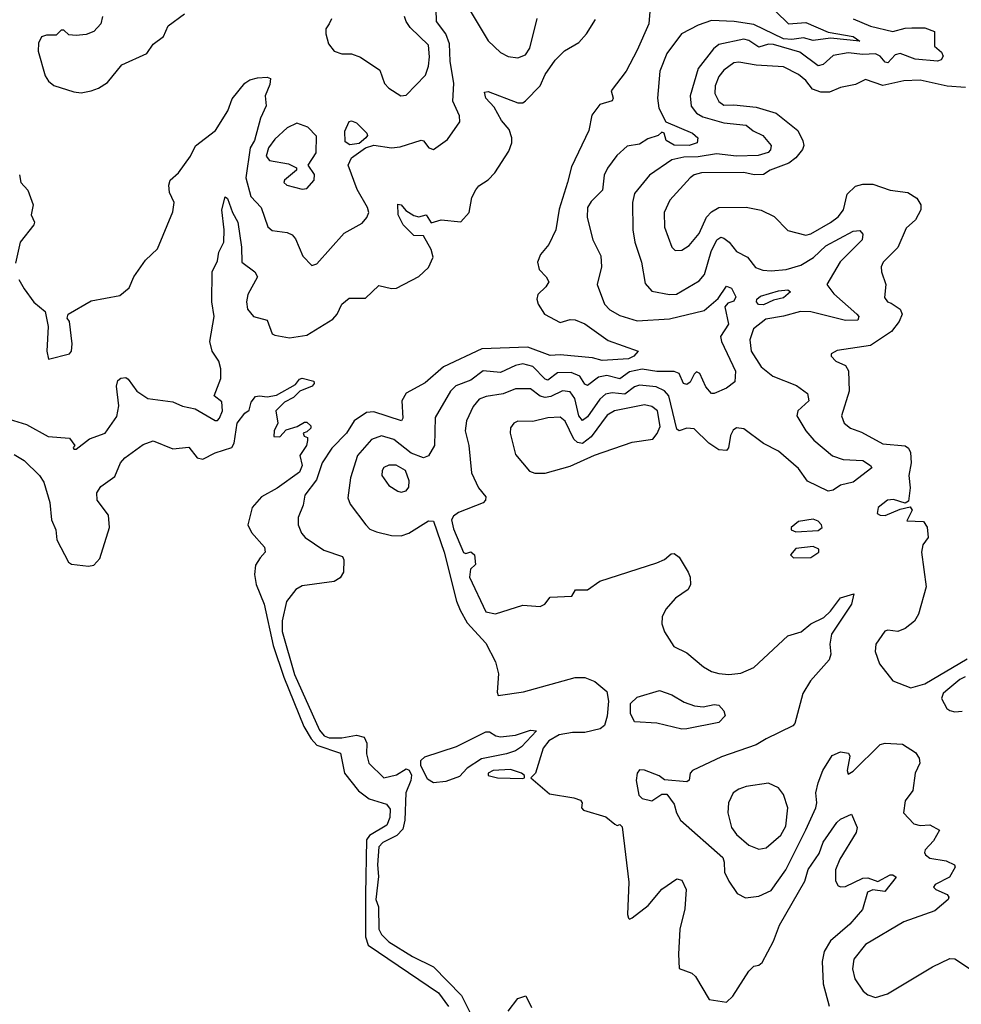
# Model space of a CAD drawing. Extents: x 1468344 to 1613994, y 525695 to 643861.
# Tile 290 of 427: x 1535317 to 1539111, y 610272 to 614242. Entities that reach past the tile are written whole.
import ezdxf

# ---------------------------------------------------------------- set-up
doc = ezdxf.new("R2010")
doc.units = 0

msp = doc.modelspace()

# ---------------------------------------------------------------- linework, layer by layer
at = {"layer": '0CON10XD'}
for points in [[(1535314, 613195), (1535335, 613156.7), (1535375, 613102.5), (1535420, 613065), (1535432.5, 613005), (1535426.7, 612905), (1535433.3, 612873.3), (1535517.5, 612895), (1535526, 612905), (1535529.2, 612935), (1535517.5, 613025), (1535508.3, 613038.3), (1535512.5, 613055), (1535605, 613108.8), (1535720.3, 613129.7), (1535758.8, 613161.2), (1535776.7, 613205), (1535825, 613272.5), (1535872.3, 613317.7), (1535935, 613467.5), (1535940, 613505), (1535920.8, 613545), (1535918.1, 613575), (1535923.1, 613595), (1535957.1, 613625), (1536005, 613691.4), (1536026.3, 613733.7), (1536106.2, 613795), (1536155.4, 613875), (1536173, 613923), (1536225, 613985.6), (1536245, 614000), (1536275, 614007.8), (1536315, 614010), (1536328, 614005), (1536325, 613980), (1536306, 613935), (1536311.1, 613895), (1536287.4, 613845), (1536264.1, 613755), (1536245.8, 613725), (1536228.5, 613605), (1536248.5, 613528.5), (1536290.6, 613485), (1536316.7, 613406.7), (1536335, 613392.5), (1536394.6, 613384.6), (1536415.8, 613375), (1536428.5, 613358.5), (1536458, 613288), (1536495, 613251.2), (1536515, 613258), (1536625, 613380.8), (1536697.9, 613422.1), (1536715.8, 613445), (1536724, 613465), (1536719.2, 613485), (1536676.9, 613556.9), (1536641.4, 613655), (1536655, 613684.7), (1536710.8, 613725), (1536745, 613735.5), (1536815, 613725.6), (1536850.7, 613729.3), (1536935, 613756.9), (1536945, 613753.8), (1536966.2, 613725), (1536985, 613719.2), (1537040.9, 613759.1), (1537090.5, 613829.5), (1537090, 613855), (1537063.1, 613913.1), (1537067, 613985), (1537051.7, 614075), (1537048.7, 614145), (1537034.8, 614185), (1536997.3, 614235), (1536995.9, 614285)], [(1537855.8, 614275), (1537851.7, 614225), (1537805, 614119.1), (1537761, 614035), (1537700, 613955), (1537708, 613925), (1537704, 613915), (1537655, 613900.6), (1537623.2, 613856.8), (1537610.4, 613795), (1537541.4, 613648.6), (1537524.1, 613585.9), (1537491.7, 613478.3), (1537477.3, 613395), (1537448.8, 613335), (1537416.5, 613295), (1537403.6, 613265), (1537410.6, 613235), (1537439.2, 613205), (1537449.2, 613185), (1537437.5, 613165), (1537405.5, 613134.5), (1537400.6, 613115), (1537406.9, 613095), (1537432.5, 613055), (1537495, 613020.8), (1537535, 613033.2), (1537555, 613031.6), (1537595, 613015.2), (1537689, 612949), (1537810, 612905), (1537791.4, 612885), (1537770, 612875), (1537665, 612868.3), (1537625, 612879.4), (1537495, 612890.5), (1537455, 612888.4), (1537365, 612921.5), (1537180, 612915), (1537025, 612842), (1536951.6, 612778.4), (1536874.1, 612735.9), (1536857.2, 612705), (1536861.5, 612635), (1536855.8, 612625), (1536745, 612661.6), (1536715, 612658.2), (1536665, 612625.3), (1536634.5, 612575), (1536575, 612514.2), (1536536.7, 612455), (1536513.6, 612386.4), (1536466.8, 612325), (1536459.3, 612285), (1536440, 612235), (1536439.4, 612205), (1536452.5, 612172.5), (1536467.1, 612155), (1536543.4, 612103.4), (1536617.7, 612077.7), (1536624, 612064), (1536622.5, 612015), (1536608.1, 611991.8), (1536585, 611977.4), (1536455, 611959.2), (1536429.4, 611945), (1536393.1, 611896.9), (1536375, 611818.8), (1536374.5, 611775.5), (1536425, 611601.9), (1536525, 611377.9), (1536544.7, 611355), (1536565, 611346.7), (1536615, 611346.3), (1536675, 611356.9), (1536705, 611348.9), (1536715.7, 611325.7), (1536715, 611282.5), (1536724.7, 611245), (1536785, 611185.4), (1536835, 611197.3), (1536875, 611221.6), (1536886.3, 611216.3), (1536896.4, 611196.4), (1536893.9, 611175), (1536873.8, 611125), (1536869, 611015), (1536861, 610979), (1536837.6, 610952.4), (1536781.2, 610925), (1536765, 610907.5), (1536759.5, 610835), (1536762.9, 610787.1), (1536752.8, 610695), (1536762.7, 610665), (1536764.5, 610575), (1536775, 610553.3), (1536804.2, 610525), (1536900, 610465), (1536984.2, 610424.2), (1537097.5, 610307.5), (1537134, 610235)], [(1537129.1, 614285), (1537205, 614157.1), (1537255, 614110), (1537285, 614092.9), (1537325, 614088), (1537355, 614100), (1537373.3, 614126.7), (1537402.9, 614247.1)], [(1538364.7, 614275), (1538414.7, 614224.7), (1538485, 614230.6), (1538575, 614192), (1538675, 614174.2), (1538702.5, 614155), (1538585, 614168.1), (1538515, 614158.4), (1538475, 614168.2), (1538428.2, 614161.8), (1538395, 614164.2), (1538275, 614223.2), (1538195.9, 614234.1), (1538105, 614238.4), (1538050.6, 614219.4)], [(1535650.8, 614255), (1535644, 614225), (1535615.7, 614194.3), (1535585, 614182.5), (1535545, 614178.8), (1535515, 614181.2), (1535495, 614200), (1535485, 614200), (1535465, 614180), (1535425, 614180), (1535405, 614173.3), (1535393.2, 614146.8), (1535391.9, 614115), (1535420, 614015), (1535434.1, 613994.1), (1535455, 613976), (1535535, 613950.5), (1535565, 613947.3), (1535605, 613954.5), (1535635, 613965.6), (1535671.1, 613988.9), (1535729.5, 614060.5), (1535830, 614105), (1535855, 614143.3), (1535896.4, 614173.6), (1535915, 614217.5), (1535981.2, 614265)], [(1535935, 612700.8), (1535973.6, 612683.6), (1536025, 612672.5), (1536105, 612625.8), (1536115, 612626), (1536122.5, 612635), (1536134.4, 612665), (1536131.5, 612701.5), (1536100.8, 612725), (1536127.6, 612795), (1536128.4, 612835), (1536119.2, 612865), (1536092.5, 612905), (1536084.2, 612945), (1536101.6, 613045), (1536091.8, 613105), (1536093.5, 613225), (1536115, 613270), (1536120.4, 613305), (1536139.3, 613345), (1536140.9, 613395), (1536132.3, 613475), (1536145, 613528), (1536155, 613521.2), (1536174.7, 613464.7), (1536195.7, 613425.7), (1536211.4, 613325), (1536212.8, 613265), (1536264.4, 613225), (1536275.7, 613205), (1536236, 613134), (1536230.8, 613105), (1536235.5, 613075), (1536259.2, 613045), (1536315, 613030), (1536335, 612976), (1536345, 612970), (1536405, 612959.6), (1536475, 612970.6), (1536579.5, 613035), (1536596.2, 613055), (1536615.2, 613094.8), (1536645, 613119.2), (1536710.5, 613119.5), (1536765, 613170.9), (1536815, 613158.1), (1536835, 613159.4), (1536925, 613206.5), (1536965, 613243.1), (1536983.2, 613285), (1536976, 613315), (1536945, 613370), (1536905, 613372.5), (1536863.1, 613415), (1536842.7, 613455), (1536841.2, 613498.8), (1536855, 613495.8), (1536873.1, 613473.1), (1536905, 613452.1), (1536925, 613447.5), (1536955.7, 613455.7), (1536975, 613423.3), (1537015, 613434.5), (1537095, 613427.5), (1537128.3, 613465), (1537139.4, 613525), (1537155.6, 613555.6), (1537167.9, 613572.1), (1537205, 613596.5), (1537232.3, 613625), (1537288.7, 613711.3), (1537300.6, 613745), (1537300.7, 613765), (1537289.3, 613799.3), (1537258.8, 613835), (1537228.9, 613888.9), (1537195.5, 613925), (1537190.9, 613949.1), (1537205, 613953.1), (1537325, 613907.3), (1537345, 613906.8), (1537355, 613914.6), (1537414, 613975), (1537435, 614021.2), (1537475, 614078.9), (1537513.2, 614116.8), (1537569.9, 614150.1), (1537601.2, 614185), (1537637.4, 614242.6)], [(1536574.3, 614245), (1536564.4, 614225), (1536551.5, 614205), (1536550.6, 614185), (1536561.1, 614145), (1536584, 614115), (1536615, 614104.4), (1536655, 614104.6), (1536690.2, 614090.2), (1536768.6, 614038.6), (1536787.1, 613985), (1536805, 613965.8), (1536853.3, 613935), (1536875, 613938.1), (1536951.9, 614018.1), (1536964.6, 614055), (1536968.2, 614091.8), (1536965, 614139.4), (1536890.7, 614210.7), (1536874, 614235), (1536868.4, 614255)], [(1538675.5, 614245), (1538745, 614215.9), (1538835, 614194.8), (1538885, 614208.2), (1538911.5, 614208.5), (1538965, 614209.4), (1539004, 614194), (1539003.3, 614135), (1539031.5, 614111.5), (1539038.6, 614095), (1539029.9, 614080.1), (1539015, 614074.2), (1538925, 614082.4), (1538865, 614106.1), (1538845, 614099.7), (1538815, 614068.6), (1538805, 614070.7), (1538783.9, 614095), (1538765, 614104.3), (1538715, 614101.4), (1538655, 614108.1), (1538595, 614097.5), (1538555, 614061.3), (1538535, 614055.9), (1538460.7, 614110.7), (1538355, 614142.5), (1538335, 614142.8), (1538295, 614131.2), (1538255, 614158.6), (1538235, 614163.2), (1538135, 614142.4), (1538112.8, 614125), (1538050.6, 614045), (1538019.1, 613935), (1538022.9, 613892.9), (1538044.8, 613864.8), (1538070.4, 613850.4), (1538155, 613826.3), (1538245, 613816.2), (1538273.3, 613793.3), (1538312.2, 613775), (1538345.5, 613735), (1538342.7, 613717.3), (1538333.8, 613706.2), (1538293.3, 613695), (1538205, 613691.7), (1538125, 613701.1), (1538050.8, 613689.2), (1537992.8, 613687.2), (1537945, 613676.5), (1537855, 613614.5), (1537795, 613540.6), (1537786.6, 613505), (1537787.6, 613395), (1537795.9, 613345), (1537822.7, 613265), (1537838.2, 613178.2), (1537865, 613147.3), (1537935, 613133.8), (1537963.8, 613135), (1538055, 613189.6), (1538077.3, 613215), (1538103.1, 613306.9), (1538126, 613354), (1538142.5, 613365), (1538155, 613361.1), (1538175.5, 613345), (1538205, 613307.3), (1538250, 613285), (1538282.4, 613242.4), (1538312.3, 613232.3), (1538345, 613230), (1538405.8, 613234.2), (1538465, 613252.2), (1538516.4, 613283.6), (1538565, 613330.4), (1538675, 613389.5), (1538702.7, 613392.7), (1538715, 613377.5), (1538711.5, 613355), (1538623.6, 613266.4), (1538569.5, 613175), (1538597.3, 613137.3), (1538690.6, 613055), (1538698.6, 613045), (1538695, 613030.8), (1538645, 613028.8), (1538505, 613064.4), (1538463.9, 613066.1), (1538395, 613046.1), (1538323.8, 613035), (1538274, 612995), (1538258.8, 612951.2), (1538265.3, 612905), (1538305, 612842.5), (1538351.5, 612805), (1538447.4, 612767.4), (1538491.1, 612735), (1538497.3, 612705), (1538452.5, 612665), (1538448.5, 612645), (1538484.7, 612585), (1538516.6, 612546.6), (1538593, 612483), (1538635, 612468.8), (1538715, 612465.3), (1538745.5, 612445), (1538750.6, 612435), (1538675, 612377), (1538625, 612365.2), (1538595, 612344.7), (1538575, 612340.6), (1538491.8, 612381.8), (1538455, 612433.2), (1538375, 612502.5), (1538315, 612533.2), (1538235, 612592.6), (1538205, 612596.9), (1538192.7, 612587.3), (1538181.6, 612565), (1538173.6, 612516.4), (1538165, 612504.6), (1538135, 612507.5), (1538094.6, 612535), (1538035, 612593.1), (1538005, 612595.5), (1537975, 612584.6), (1537965, 612590.7), (1537932.4, 612725), (1537915, 612745.7), (1537881.3, 612761.3), (1537815, 612769.1), (1537795, 612762.1), (1537755, 612731.9), (1537705, 612737.9), (1537677.9, 612732.1), (1537655, 612711.9), (1537605, 612641.4), (1537585, 612626), (1537570.5, 612645), (1537554.5, 612715), (1537535, 612741), (1537505, 612745.2), (1537457.3, 612722.7), (1537435, 612719), (1537414.6, 612724.6), (1537375, 612754.1), (1537315, 612754.1), (1537265, 612734.1), (1537196.9, 612723.1), (1537168.5, 612711.5), (1537145, 612682.2), (1537117.6, 612625), (1537112.5, 612585), (1537126.8, 612525), (1537138.5, 612415), (1537165.6, 612355), (1537195, 612318), (1537194.4, 612305), (1537185.5, 612294.5), (1537085, 612255.7), (1537065, 612240.4), (1537057.3, 612225), (1537065, 612190), (1537105, 612093.3), (1537115, 612090), (1537135, 612096.7), (1537150, 612085), (1537153.3, 612045), (1537133.6, 612026.4), (1537130, 611995), (1537195, 611854.3), (1537235, 611846.2), (1537345, 611882), (1537415, 611876.2), (1537433.9, 611886.1), (1537455, 611913.3), (1537541.7, 611918.3), (1537556.4, 611943.6), (1537605, 611943.3), (1537655, 611978.8), (1537885, 612052), (1537915, 612066.2), (1537941.7, 612088.3), (1537955, 612090), (1537975, 612075.6), (1538010.8, 612015), (1538018.4, 611995), (1538019.6, 611965), (1538011.1, 611945), (1537960.3, 611909.7), (1537921, 611865), (1537905.6, 611835), (1537904.1, 611805.9), (1537915, 611774.3), (1537953.3, 611715), (1538005, 611689.2), (1538072.7, 611632.7), (1538105, 611614.3), (1538135, 611606.5), (1538175, 611602.2), (1538223, 611607), (1538275, 611630.9), (1538412.1, 611757.9), (1538465.9, 611774.1), (1538505, 611805.8), (1538557.7, 611832.3), (1538585, 611857.7), (1538625, 611910.9), (1538677.7, 611927.7), (1538668.4, 611885), (1538588.8, 611765), (1538581.2, 611725), (1538585.8, 611684.2), (1538578.9, 611661.1), (1538503.2, 611576.8), (1538472.5, 611525), (1538441.2, 611405), (1538432.5, 611395), (1538325, 611343.3), (1538285, 611319.2), (1538145, 611270), (1538028, 611215), (1538019.4, 611205), (1538015, 611176.7), (1538005, 611169.4), (1537915, 611177.5), (1537893.9, 611193.9), (1537835, 611215.8), (1537815, 611217.5), (1537805, 611203.8), (1537801.2, 611175), (1537812.7, 611115), (1537825, 611102), (1537865, 611093.3), (1537905, 611120), (1537925, 611120), (1537955, 611080), (1537963.3, 611045), (1537980, 611015), (1538150, 610865), (1538156.5, 610845), (1538157.1, 610805), (1538175, 610768.6), (1538208.9, 610718.9), (1538242.2, 610702.2), (1538295, 610708.2), (1538345, 610731.5), (1538404.8, 610815), (1538484.3, 610975.7), (1538525.4, 611065), (1538529.2, 611085), (1538524.6, 611125), (1538534.5, 611165), (1538554, 611215), (1538591.2, 611275), (1538625, 611290), (1538657.5, 611285), (1538662.5, 611272.5), (1538652, 611215), (1538655, 611200), (1538675, 611212.2), (1538785, 611320.3), (1538805, 611325.8), (1538875, 611321.8), (1538927.2, 611287.2), (1538942.2, 611265), (1538944.8, 611245), (1538925.4, 611205), (1538916.2, 611135), (1538885, 611092.5), (1538878, 611045), (1538920.5, 611000.5), (1538945, 610993.8), (1538985, 610995.7), (1539023.8, 610975), (1538999, 610931), (1538965.6, 610895), (1538963.3, 610885), (1538966.9, 610875), (1538985, 610861.8), (1539050.8, 610850.8), (1539083.3, 610835), (1539086.2, 610825), (1539063.6, 610785), (1539005.8, 610755), (1539000, 610745), (1539008.8, 610735), (1539055, 610715.6), (1539060.6, 610705), (1539057.8, 610695), (1539005, 610649.1), (1538879.2, 610605), (1538725, 610513.2), (1538678.5, 610455), (1538672.3, 610415), (1538682.7, 610375), (1538716.1, 610326.1), (1538735, 610310.5), (1538765, 610300), (1538814.2, 610315), (1538995.8, 610424.2), (1539065, 610456.9), (1539085.9, 610455.9), (1539145, 610417.5)], [(1538050.6, 614219.4), (1537984.2, 614185), (1537925.5, 614105), (1537897.3, 614035), (1537886.9, 613925), (1537893.2, 613885), (1537920.4, 613830.4), (1538028.6, 613785), (1538050, 613765), (1538047.1, 613745), (1538015, 613734.5), (1537955, 613735.9), (1537922.3, 613755), (1537914.2, 613784.2), (1537905, 613788.6), (1537889.4, 613775), (1537848.6, 613761.4), (1537815, 613739.6), (1537765, 613732.1), (1537723.6, 613695), (1537686.4, 613643.6), (1537671.9, 613615), (1537665.7, 613554.3), (1537620.5, 613509.5), (1537605.3, 613485), (1537603.5, 613445), (1537626.6, 613355), (1537659.3, 613289.3), (1537661.6, 613245), (1537644.5, 613175), (1537673.9, 613095), (1537695, 613071.8), (1537735, 613049.1), (1537805, 613027.3), (1537935, 613036.3), (1538075, 613069.5), (1538131.7, 613118.2), (1538165, 613167.5), (1538185, 613159.4), (1538202.7, 613125), (1538195, 613107.5), (1538171.2, 613098.8), (1538158.9, 613085), (1538173.2, 613015), (1538141.2, 612965), (1538145.3, 612945), (1538201.8, 612825), (1538198.3, 612781.7), (1538165, 612756), (1538115, 612734.3), (1538105, 612735.6), (1538082.4, 612762.4), (1538057.8, 612815), (1538045, 612821.8), (1538035, 612813.3), (1538019.5, 612780.5), (1538005, 612771.7), (1537992.2, 612775), (1537975.1, 612815.1), (1537955, 612823.7), (1537885, 612823.7), (1537825, 612832.9), (1537775, 612822.9), (1537735, 612793.8), (1537683, 612807), (1537649.3, 612800.7), (1537605, 612766.7), (1537595, 612772.3), (1537575, 612805.3), (1537539.6, 612819.6), (1537485, 612817.6), (1537445, 612789), (1537435, 612792.7), (1537385, 612843.8), (1537345, 612854.3), (1537315, 612847.8), (1537255, 612819.5), (1537185, 612826.2), (1537135, 612789.1), (1537074.2, 612765.8), (1537053.2, 612745), (1536991.3, 612638.7), (1536988.8, 612525), (1536965, 612484), (1536945, 612475.7), (1536895, 612494.8), (1536825, 612549.8), (1536775, 612564.7), (1536735, 612549.6), (1536678.9, 612485), (1536650.3, 612395), (1536639.2, 612315), (1536649.2, 612289.2), (1536712.2, 612205), (1536728.4, 612188.4), (1536755, 612177.1), (1536815, 612162.7), (1536855, 612161.5), (1536885, 612171.5), (1536965, 612221.3), (1536985, 612220), (1537028.3, 612095), (1537077.6, 611897.6), (1537091.7, 611861.7), (1537120.1, 611810.1), (1537195, 611728.5), (1537235, 611653.3), (1537247, 611605), (1537240.7, 611530.7), (1537245, 611518), (1537347.7, 611532.3), (1537555, 611589.8), (1537595, 611590.6), (1537635, 611573.5), (1537683.1, 611533.1), (1537690.2, 611495), (1537684.2, 611434.2), (1537673.2, 611396.8), (1537656.4, 611383.6), (1537595, 611367.7), (1537545, 611368.4), (1537490.9, 611359.1), (1537449.8, 611335), (1537426.9, 611305), (1537395.7, 611204.3), (1537377.5, 611185), (1537451.6, 611121.6), (1537550, 611105), (1537577.5, 611095), (1537583.3, 611085), (1537581.2, 611065), (1537588.8, 611055), (1537678.8, 611028.8), (1537715, 610998.8), (1537725, 610993.3), (1537735, 610997.5), (1537745, 610987.5), (1537771.9, 610765), (1537765.9, 610635), (1537770.2, 610620.2), (1537775, 610616.4), (1537785, 610621.1), (1537849.7, 610670.3), (1537905, 610736.9), (1537965, 610777.8), (1537985, 610772.9), (1538002.3, 610735), (1537997.1, 610657.1), (1537977.7, 610575), (1537971.3, 610475), (1537975, 610417.5), (1538025, 610397.5), (1538040, 610385), (1538095, 610292.5), (1538165, 610281.1), (1538190.4, 610305), (1538255, 610406.7), (1538275, 610426.2), (1538295, 610430), (1538308.7, 610441.3), (1538355, 610526.9), (1538378.3, 610591.7), (1538480.8, 610769.2), (1538494.3, 610815.7), (1538539.1, 610880.9), (1538555, 610925.9), (1538609.6, 611005), (1538625, 611018.8), (1538669.1, 611039.1), (1538692, 610985), (1538688.2, 610965), (1538622.6, 610857.4), (1538604.7, 610815), (1538605, 610770), (1538615, 610750), (1538625.6, 610745.6), (1538645, 610747.9), (1538715, 610781.1), (1538735, 610782.3), (1538775, 610768.2), (1538825, 610794.7), (1538836, 610795), (1538849.4, 610785), (1538802.6, 610727.4), (1538755, 610733.5), (1538733.6, 610725), (1538713.3, 610655), (1538662.8, 610595), (1538585, 610527.9), (1538558.8, 610485), (1538550.7, 610445), (1538555.3, 610354.7), (1538578.9, 610265)], [(1539128.3, 613968.3), (1539055, 613974.4), (1538945, 613997.5), (1538880, 613995), (1538795, 613976.8), (1538725, 614001.1), (1538685, 613981.2), (1538625, 613969.2), (1538579.8, 613950.2), (1538545, 613949.7), (1538512.4, 613962.4), (1538485, 613996.2), (1538455, 614020.7), (1538395, 614051.8), (1538285, 614058), (1538215, 614071), (1538195, 614067.9), (1538155, 614038.7), (1538135, 614013.3), (1538119.8, 613975), (1538117.7, 613945), (1538135, 613912.5), (1538155, 613897.5), (1538195, 613898.9), (1538285, 613889.1), (1538365.5, 613865.5), (1538452.1, 613795), (1538473.4, 613753.4), (1538476.5, 613735), (1538471.3, 613718.7), (1538444.6, 613685), (1538417, 613663), (1538341.4, 613635), (1538315, 613617.3), (1538276.1, 613616.1), (1538235, 613625.3), (1538065, 613624.4), (1538035, 613616.8), (1538018.5, 613605), (1537936.8, 613515), (1537914.6, 613465), (1537915.4, 613405), (1537944.4, 613325), (1537958.3, 613311.7), (1537985, 613312.2), (1538015, 613331.1), (1538055, 613380.5), (1538084.2, 613445.8), (1538105, 613467), (1538135, 613484.8), (1538245, 613486.4), (1538305, 613473.5), (1538358, 613448), (1538412.6, 613392.6), (1538485, 613373.5), (1538505, 613378.9), (1538585, 613423.7), (1538615, 613447.8), (1538637.1, 613475), (1538651.2, 613538.8), (1538685, 613570.8), (1538715, 613578.7), (1538755, 613579.3), (1538825, 613554.3), (1538895.6, 613545.6), (1538931.8, 613521.8), (1538947.7, 613495), (1538948.2, 613475), (1538926.9, 613435), (1538888.9, 613401.1), (1538855, 613324.2), (1538797.1, 613265), (1538788.6, 613245), (1538789.2, 613225), (1538807.5, 613175), (1538801.7, 613121.7), (1538813.8, 613105), (1538829.3, 613099.3), (1538865, 613075.6), (1538872.9, 613055), (1538860.9, 613025), (1538829.6, 612985), (1538745, 612928.2), (1538611.7, 612908.3), (1538587.5, 612895), (1538586.7, 612885), (1538606.2, 612865), (1538645, 612848), (1538656.9, 612826.9), (1538659.3, 612745), (1538629.1, 612645), (1538640, 612615), (1538665, 612595.6), (1538709.1, 612579.1), (1538795, 612532.5), (1538885, 612524.6), (1538898.9, 612515), (1538907, 612497), (1538909.4, 612455), (1538900, 612405), (1538905.8, 612355), (1538899.2, 612300.8), (1538885, 612292.5), (1538837.8, 612307.8), (1538813.8, 612305), (1538776.7, 612275), (1538771.7, 612251.7), (1538783.9, 612243.9), (1538805, 612242.5), (1538865, 612268.8), (1538905, 612277.5), (1538913.3, 612265), (1538892, 612222), (1538958.8, 612218.8), (1538974.3, 612195.7), (1538978.2, 612155), (1538956.9, 612125), (1538950.6, 612095), (1538970, 611955), (1538938.9, 611845), (1538922.6, 611817.4), (1538885, 611788), (1538855, 611775.8), (1538815, 611781.4), (1538803.6, 611776.4), (1538767.5, 611725), (1538764.3, 611694.3), (1538781.2, 611645), (1538835, 611576.7), (1538908.5, 611548.5), (1538965, 611564.3), (1539135, 611665.5)], [(1536647.8, 613737.8), (1536629.3, 613749.3), (1536627.3, 613792.7), (1536645, 613832), (1536655, 613834.2), (1536675, 613825.7), (1536716, 613785), (1536718.8, 613775), (1536712, 613765), (1536685, 613742.5), (1536647.8, 613737.8)], [(1536455, 613558.6), (1536475, 613560.8), (1536504.2, 613595), (1536505, 613617.5), (1536480, 613655), (1536511.4, 613705), (1536513, 613773), (1536478.9, 613808.9), (1536434.4, 613824.4), (1536395, 613806.4), (1536345, 613760.8), (1536320.2, 613725), (1536311.1, 613691.1), (1536324.5, 613674.5), (1536400.4, 613660.4), (1536432.5, 613645), (1536433.3, 613635), (1536384, 613595), (1536382, 613585), (1536393.8, 613575), (1536455, 613558.6)], [(1535316.4, 613616.4), (1535322.5, 613585), (1535350, 613555), (1535371.2, 613495), (1535364, 613455), (1535376.7, 613425), (1535373.8, 613415), (1535320, 613345), (1535300.7, 613260.7)], [(1538315, 613092), (1538294.1, 613094.1), (1538285.5, 613105), (1538287.8, 613115), (1538302.9, 613127.1), (1538375, 613148.7), (1538412.5, 613152.5), (1538423.8, 613145), (1538395, 613120.4), (1538355, 613111.1), (1538315, 613092)], [(1535275, 612631.3), (1535345, 612609.3), (1535431.9, 612561.9), (1535517.5, 612555), (1535540, 612525), (1535533, 612517), (1535535, 612510), (1535545, 612510), (1535598.2, 612551.8), (1535661.2, 612575), (1535708.2, 612641.8), (1535717.2, 612685), (1535707.5, 612765), (1535713, 612787), (1535725, 612796.2), (1535745, 612798.8), (1535755, 612793.3), (1535789.6, 612745), (1535834.3, 612714.3), (1535935, 612700.8)], [(1535295, 612488.5), (1535334.8, 612464.8), (1535396.7, 612405), (1535415, 612378), (1535439.4, 612295), (1535446, 612225), (1535462.6, 612185), (1535467.1, 612145), (1535514.6, 612055), (1535526.8, 612046.8), (1535595, 612038.9), (1535616.6, 612043.4), (1535640.9, 612069.1), (1535679.9, 612195), (1535675.1, 612245.1), (1535629, 612305), (1535628.2, 612335), (1535645, 612359.5), (1535700.1, 612399.9), (1535723.1, 612455), (1535740.5, 612475), (1535815, 612530), (1535855, 612544.3), (1535935, 612511.8), (1535998.9, 612518.9), (1536032.2, 612475), (1536055, 612469.7), (1536105, 612496.2), (1536172.4, 612517.6), (1536181.1, 612535), (1536193.3, 612615), (1536225, 612655.8), (1536242.5, 612667.5), (1536250.5, 612699.5), (1536267.7, 612722.3), (1536284.1, 612725.9), (1536315, 612720.9), (1536351.7, 612728.3), (1536428.2, 612771.8), (1536445, 612793.3), (1536455, 612796.7), (1536502.5, 612785), (1536503.8, 612775), (1536496, 612765), (1536446.7, 612745), (1536420.6, 612719.4), (1536385, 612700), (1536350, 612665), (1536357.5, 612615), (1536342.5, 612585), (1536341.7, 612561.7), (1536365, 612560), (1536391.7, 612588.3), (1536435, 612602.5), (1536465, 612620), (1536475, 612620), (1536490, 612605), (1536490, 612595), (1536475, 612580), (1536460, 612575), (1536463.6, 612563.6), (1536477, 612557), (1536477.5, 612545), (1536473.3, 612525), (1536446.2, 612485), (1536455.4, 612445), (1536445, 612417.5), (1536355, 612353.3), (1536291.5, 612318.5), (1536254.6, 612275), (1536236.9, 612205), (1536251.2, 612175), (1536304, 612115), (1536306.2, 612095), (1536286.9, 612073.1), (1536266.9, 612043.1), (1536263.8, 612005), (1536269.7, 611965), (1536302.1, 611885), (1536338.4, 611718.4), (1536381.2, 611591.2), (1536462.9, 611392.9), (1536492.4, 611342.4), (1536515, 611316.7), (1536609.7, 611285), (1536626.7, 611205), (1536683.1, 611133.1), (1536725, 611101.2), (1536795, 611078.9), (1536809.5, 611059.5), (1536809.3, 611025), (1536796.5, 610995), (1536727.4, 610952.6), (1536714.9, 610935.1), (1536711.1, 610715), (1536710.4, 610545), (1536721.1, 610511.1), (1537005, 610318.7), (1537045, 610264.1)], [(1537393.2, 612413.2), (1537435, 612414.2), (1537535, 612442.4), (1537633.2, 612486.8), (1537785, 612539.1), (1537868.9, 612551.1), (1537886.6, 612573.4), (1537897.6, 612602.4), (1537887.4, 612665), (1537865, 612682.6), (1537835, 612689.5), (1537714.3, 612665.7), (1537685, 612647.3), (1537619.4, 612560.6), (1537585, 612533.3), (1537565, 612537.3), (1537550.7, 612550.7), (1537515, 612623.6), (1537495, 612638.9), (1537445, 612636.6), (1537385, 612622.5), (1537325, 612623.1), (1537308.8, 612615), (1537295, 612596.7), (1537293.6, 612575), (1537315, 612489.2), (1537371.4, 612421.4), (1537393.2, 612413.2)], [(1536855, 612337.1), (1536875, 612342.5), (1536885, 612357.5), (1536887, 612383), (1536871.4, 612425), (1536833.8, 612446.2), (1536805, 612446), (1536785, 612436.5), (1536777.3, 612425), (1536776.7, 612405), (1536804.6, 612364.6), (1536840.7, 612340.7), (1536855, 612337.1)], [(1538445, 612177.5), (1538535, 612182.3), (1538550.6, 612195), (1538547.5, 612205), (1538535, 612220), (1538515, 612227.8), (1538455, 612218.6), (1538425.7, 612195), (1538426, 612185), (1538445, 612177.5)], [(1538435, 612072.5), (1538505, 612074.4), (1538537.5, 612095), (1538537.5, 612107.5), (1538515, 612118.8), (1538445, 612110), (1538423.8, 612085), (1538435, 612072.5)], [(1539127.1, 611592.9), (1539105, 611581.5), (1539049.5, 611535), (1539038.9, 611525), (1539032, 611505), (1539053.3, 611465), (1539065, 611456.7), (1539085, 611451.2), (1539115, 611453.8)], [(1537985, 611381.6), (1537885, 611406.5), (1537795, 611410.7), (1537778.3, 611445), (1537779, 611485), (1537805, 611510.2), (1537895, 611537.2), (1537945, 611519.7), (1537995, 611490), (1538035.7, 611475.7), (1538071.3, 611471.3), (1538115, 611481.2), (1538135, 611477.9), (1538155, 611455.6), (1538160.4, 611435), (1538135, 611408.9), (1538005, 611382.4), (1537985, 611381.6)], [(1536985, 611166), (1536960.4, 611180.4), (1536933.6, 611235), (1536934, 611255), (1536949.5, 611270.5), (1537077.5, 611312.5), (1537195, 611370.4), (1537210.6, 611370.6), (1537235.4, 611355.4), (1537255, 611351.2), (1537315, 611357.8), (1537375, 611377.6), (1537400, 611375), (1537339.3, 611310.7), (1537315.7, 611295), (1537278.3, 611281.7), (1537177.9, 611262.1), (1537121, 611225), (1537089.2, 611190.8), (1537035, 611171.3), (1536985, 611166)], [(1537345, 611182.8), (1537350.8, 611185), (1537351.1, 611195), (1537338.8, 611205), (1537295, 611218.8), (1537225, 611215.2), (1537204.5, 611205), (1537205.6, 611195), (1537242, 611185), (1537345, 611182.8)], [(1538295, 610897.3), (1538325, 610903.2), (1538383.9, 610955), (1538405, 610990.8), (1538412.6, 611065), (1538395, 611118.1), (1538375, 611145.5), (1538335, 611163.5), (1538245, 611150.4), (1538215, 611140.5), (1538192.2, 611125), (1538173.8, 611085), (1538171.3, 611045), (1538185, 610985.6), (1538205, 610957.1), (1538255, 610914.6), (1538295, 610897.3)], [(1537285, 610244.2), (1537324.1, 610295.9), (1537356.1, 610306.1), (1537380.2, 610260.2)]]:
    msp.add_lwpolyline(points, dxfattribs=at)

doc.saveas('drawing.dxf')
